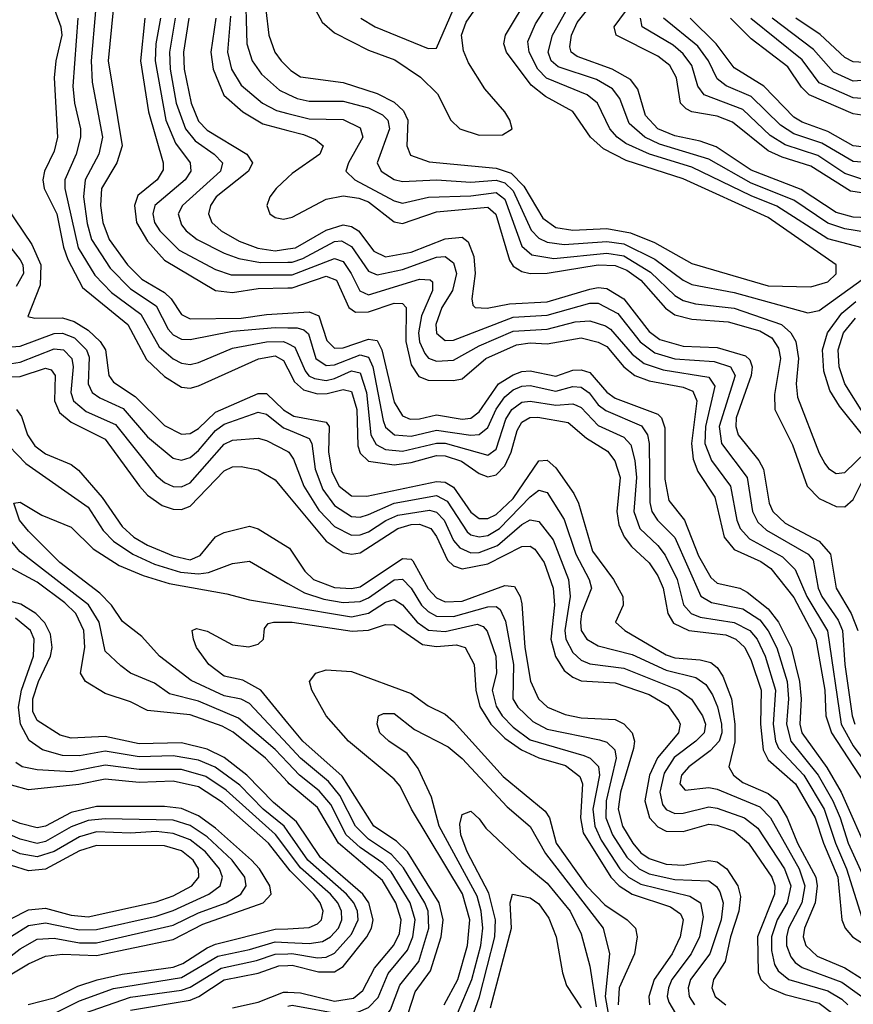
# Model space of a CAD drawing. Header units: inches. Extents: x 990535 to 1117859, y 769386 to 892122.
# Tile 854 of 1056: x 1049369 to 1051330, y 882311 to 884627. Entities that reach past the tile are written whole.
import ezdxf

# ---------------------------------------------------------------- set-up
doc = ezdxf.new("R2010")
doc.units = ezdxf.units.IN
doc.header["$MEASUREMENT"] = 0
doc.layers.add('B0848', color=7, linetype='Continuous')
doc.layers.add('B0858', color=7, linetype='Continuous')

msp = doc.modelspace()

# ---------------------------------------------------------------- linework, layer by layer
at = {"layer": 'B0848', "color": 5}
for points, elevation in [([(1050000, 884905.1), (1049963.9, 884830), (1049941.3, 884710), (1049955, 884590), (1049969.7, 884550), (1049984, 884530), (1050000, 884513.9)], 3680), ([(1049899.9, 884710), (1049903.2, 884570), (1049916, 884530), (1049938.1, 884498.1), (1049980.6, 884460.6), (1050000, 884451.5)], 3660), ([(1049445.2, 884665.2), (1049465.9, 884610), (1049468, 884590), (1049454.1, 884530), (1049450, 884490), (1049458.3, 884350), (1049450, 884317.3), (1049427.7, 884270), (1049423.9, 884250), (1049426.6, 884230), (1049456.7, 884170), (1049471.9, 884091.9), (1049482.3, 884062.3), (1049517.2, 883997.2), (1049623.2, 883910), (1049667.4, 883827.4), (1049710, 883787.5), (1049750, 883762.1), (1049770, 883759.9), (1049790, 883765.5), (1049931.2, 883828.8), (1049970, 883836.3), (1049990, 883825), (1050000, 883805.2)], 3420), ([(1049547.1, 884647.1), (1049537.5, 884530), (1049539.7, 884479.7), (1049564.3, 884350), (1049555.5, 884310), (1049522.9, 884250), (1049519.1, 884210), (1049527.5, 884147.5), (1049537.7, 884110), (1049582.1, 884042.1), (1049630, 883994), (1049690, 883953.8), (1049718.7, 883898.7), (1049730, 883885.4), (1049750, 883875.5), (1049770, 883874.7), (1049870, 883894), (1049970, 883902.6), (1050000, 883902.3)], 3460), ([(1049588.8, 884650), (1049577.4, 884530), (1049610.5, 884330), (1049597.5, 884290), (1049561.6, 884230), (1049559.2, 884190), (1049564.8, 884150), (1049579.6, 884110), (1049622.7, 884050), (1049656.2, 884016.2), (1049710, 883984.9), (1049725.6, 883970), (1049750, 883933.2), (1049770, 883923.1), (1049890, 883924.8), (1049950, 883933.4), (1050000, 883936.5)], 3480), ([(1049506.1, 884630), (1049494.5, 884470), (1049497.7, 884430), (1049512.4, 884370), (1049512.2, 884350), (1049501.8, 884310), (1049475.5, 884250), (1049475.3, 884230), (1049506.9, 884090), (1049545.9, 884025.9), (1049585.4, 883985.4), (1049654.2, 883934.2), (1049697.1, 883857.1), (1049730, 883828.9), (1049750, 883818.6), (1049770, 883816), (1049790, 883820.4), (1049870, 883854.4), (1049950, 883869.1), (1049990, 883870.2), (1050000, 883864.9)], 3440), ([(1049663.3, 884630), (1049653.2, 884530), (1049672, 884410), (1049706.5, 884290), (1049706.5, 884273.5), (1049692.9, 884250), (1049647.2, 884212.8), (1049639.4, 884190), (1049644.2, 884150), (1049670, 884105.9), (1049710, 884061), (1049830, 883989.7), (1049870, 883985.2), (1049930, 883994.4), (1050000, 883995.9)], 3520), ([(1049700, 884630), (1049689.5, 884570), (1049688, 884530), (1049713.3, 884390), (1049736, 884336), (1049770.1, 884290), (1049772, 884270), (1049758.7, 884250), (1049686.8, 884190), (1049682, 884170), (1049686.6, 884150), (1049699, 884130), (1049744.5, 884084.5), (1049830, 884039.3), (1049866.7, 884026.7), (1050000, 884026.3)], 3540), ([(1049734.5, 884630), (1049721.9, 884550), (1049723.5, 884510), (1049736.9, 884430), (1049758.8, 884370), (1049781.6, 884341.6), (1049826.7, 884310), (1049846.3, 884290), (1049841.6, 884270), (1049752.4, 884190), (1049741.9, 884170), (1049750, 884144.4), (1049761, 884130), (1049787, 884110), (1049850, 884077.5), (1049884.9, 884064.9), (1049935.9, 884055.9), (1050000, 884056.1)], 3560), ([(1049766.8, 884630), (1049754.3, 884550), (1049755.9, 884510), (1049772.6, 884430), (1049790, 884387.9), (1049810, 884366.5), (1049903.2, 884310), (1049916.4, 884290), (1049907.7, 884270), (1049831.7, 884210), (1049817.6, 884190), (1049813.1, 884170), (1049821.2, 884150), (1049843.1, 884130), (1049885.6, 884105.6), (1049929.5, 884089.5), (1049970, 884083.3), (1050000, 884087.5)], 3580), ([(1049830.7, 884630), (1049819.1, 884550), (1049824, 884510), (1049849.3, 884449.3), (1049894, 884410), (1049941.4, 884381.4), (1050000, 884366.2)], 3620), ([(1049865.4, 884634.6), (1049858.2, 884550), (1049867.6, 884510), (1049890, 884472.5), (1049940.7, 884430), (1049973.2, 884413.2), (1050000, 884406.3)], 3640), ([(1050000, 884255.7), (1049972.3, 884230), (1049957.9, 884210), (1049950.8, 884190), (1049957.9, 884170), (1049970, 884161.7), (1049990, 884157.8), (1050000, 884160)], 3620), ([(1049336.1, 884190), (1049398, 884098), (1049418.5, 884050), (1049417.6, 884002.4), (1049388.5, 883928.5), (1049404.5, 883924.5), (1049470, 883925.4), (1049497.2, 883917.2), (1049530, 883896.3), (1049558.1, 883870), (1049570.6, 883850.6), (1049579.1, 883790), (1049590, 883774.2), (1049640.5, 883740.5), (1049710, 883672.4), (1049750, 883652), (1049770, 883653.4), (1049790, 883665.3), (1049830, 883703.3), (1049930, 883747.4), (1049950, 883747.9), (1049990, 883709.4), (1050000, 883703.2)], 3380), ([(1049301.4, 884150), (1049370, 884062.1), (1049376.3, 884050), (1049377.8, 884030), (1049361, 883999)], 3360), ([(1049350, 883857.4), (1049370, 883858.5), (1049450, 883888.8), (1049470, 883889.7), (1049498.4, 883878.4), (1049526.5, 883850), (1049532.9, 883832.9), (1049530.3, 883770), (1049539.9, 883750), (1049557.4, 883737.4), (1049612.5, 883712.5), (1049670, 883646), (1049730, 883595.2), (1049750, 883591), (1049770, 883597.4), (1049790, 883613.8), (1049830, 883660.5), (1049850, 883675.6), (1049930, 883704), (1049950, 883698.6), (1049990, 883667.1), (1050000, 883662.9)], 3360), ([(1049350, 883818.5), (1049370, 883821.2), (1049450, 883852.8), (1049472.4, 883850), (1049491.8, 883830), (1049495, 883810), (1049489.1, 883750), (1049495.7, 883730), (1049525.3, 883705.3), (1049594.8, 883674.8), (1049690, 883554.5), (1049710, 883538), (1049730, 883529.2), (1049750, 883528.1), (1049770, 883537.5), (1049850, 883628.6), (1049870, 883637.6), (1049930, 883642.6), (1049950, 883637.3), (1050000, 883611)], 3340), ([(1049330, 883786.2), (1049370, 883787.2), (1049430, 883807.4), (1049443.3, 883803.3), (1049452.9, 883790), (1049451.3, 883730), (1049462.9, 883702.9), (1049490, 883679.9), (1049570, 883640.2), (1049650.9, 883530), (1049670, 883508.8), (1049704.6, 883484.6), (1049730, 883475.6), (1049750, 883474.9), (1049770, 883482.7), (1049850, 883565.9), (1049870, 883575.2), (1049890, 883576), (1049930, 883568), (1049970, 883544.5), (1050000, 883508.5)], 3320), ([(1049361.9, 883710), (1049373.3, 883693.3), (1049387.6, 883650), (1049404.6, 883624.6), (1049430, 883606), (1049490, 883580.5), (1049507.5, 883567.5), (1049563, 883503), (1049610, 883434.6), (1049637.6, 883410), (1049670, 883390.8), (1049730, 883365.5), (1049770, 883356.5), (1049793.5, 883366.5), (1049830, 883410.5), (1049850, 883420.8), (1049910, 883435.3), (1049930, 883429.4), (1050000, 883386.2)], 3280), ([(1049344.1, 883624.1), (1049383.2, 883583.2), (1049530, 883480.4), (1049565.8, 883425.8), (1049590, 883400), (1049635.3, 883370), (1049686.6, 883346.6), (1049747.4, 883327.4), (1049790, 883323.2), (1049813.4, 883326.6), (1049870, 883347.6), (1049910, 883353), (1050000, 883301.1)], 3260), ([(1050000, 882922.3), (1049910, 883018.7), (1049890, 883028.8), (1049850, 883037), (1049772.8, 883072.8), (1049697.9, 883130), (1049656.3, 883176.3), (1049611.3, 883211.3), (1049585.4, 883250), (1049557.8, 883277.8), (1049463.5, 883350), (1049390, 883423.9), (1049368.5, 883450), (1049355.3, 883490), (1049370, 883492.3), (1049421.3, 883461.3), (1049490, 883433.6), (1049542.1, 883382.1), (1049603.1, 883343.1), (1049659.4, 883319.4), (1049720.7, 883300.7), (1049856.7, 883276.7), (1049910, 883262.5), (1050000, 883247.6)], 3240), ([(1050000, 882878.9), (1049970, 882910.8), (1049884.2, 882984.2), (1049790, 883023.8), (1049721.3, 883041.3), (1049686.6, 883066.6), (1049629.7, 883089.7), (1049607.4, 883107.4), (1049570, 883141.7), (1049556, 883210), (1049530.7, 883250.7), (1049370, 883375.6), (1049350, 883399.2)], 3260), ([(1050000, 882833.3), (1049947.7, 882890), (1049871.3, 882951.3), (1049845.6, 882965.6), (1049770, 882991.7), (1049670, 883002.5), (1049630, 883022.8), (1049570, 883042.5), (1049523.8, 883070), (1049512, 883090), (1049522.5, 883150), (1049520.2, 883190), (1049501.5, 883230), (1049475.5, 883255.5), (1049410, 883304.1), (1049330, 883346.9)], 3280), ([(1050000, 882757.7), (1049965.9, 882785.9), (1049903.5, 882850), (1049850, 882891.7), (1049810, 882911.6), (1049750, 882926.3), (1049650, 882924), (1049570, 882941.4), (1049490, 882937), (1049464.3, 882944.3), (1049410, 882978.5), (1049400, 883000), (1049400, 883030), (1049413.1, 883070), (1049441.4, 883130), (1049445.6, 883150), (1049441.7, 883181.7), (1049428.3, 883208.3), (1049406.9, 883230), (1049372.1, 883252.1), (1049310, 883268.4)], 3320), ([(1050000, 882717.3), (1049991.1, 882730), (1049942.1, 882770), (1049886.6, 882826.6), (1049829.1, 882869.1), (1049790, 882885.6), (1049730, 882895.5), (1049650, 882892.9), (1049570, 882906.5), (1049510, 882895.7), (1049470, 882896.3), (1049423, 882910), (1049391.4, 882931.4), (1049371.4, 882970), (1049366.2, 883010), (1049373.4, 883050), (1049402, 883130), (1049403.1, 883170), (1049394.6, 883190), (1049359.5, 883219.5)], 3340), ([(1050000, 882972.6), (1049936.3, 883050), (1049893.7, 883073.7), (1049850, 883082.7), (1049814.2, 883110), (1049785.4, 883150), (1049778, 883170), (1049775.1, 883190), (1049785, 883195), (1049810, 883188.4), (1049870, 883156.9), (1049908, 883152), (1049930, 883158.2), (1049942.9, 883170), (1049944.9, 883195.1), (1049953.5, 883206.5), (1049966, 883210), (1050000, 883209.8)], 3220), ([(1050000, 882672.4), (1049971, 882711), (1049855.1, 882815.1), (1049806.9, 882846.9), (1049750, 882863.7), (1049650, 882863.1), (1049570, 882873.3), (1049490, 882857.8), (1049410, 882862.7), (1049375, 882870), (1049359.8, 882879.8)], 3360), ([(1050000, 882632.1), (1049954.6, 882690), (1049846, 882786.1), (1049790, 882822.4), (1049730, 882836.4), (1049650, 882833.1), (1049570, 882840.5), (1049508.1, 882828.1), (1049390, 882815.6), (1049350, 882826.4)], 3380), ([(1049261.1, 882330), (1049390, 882406.6), (1049430, 882424.7), (1049470, 882429.5), (1049550, 882426.3), (1049730, 882463.6), (1049799.9, 882500.1), (1049941.5, 882550), (1049960.6, 882570), (1049957.7, 882590), (1049933.1, 882630), (1049914.7, 882650), (1049830, 882725.2), (1049790, 882754.9), (1049750, 882771.4), (1049710, 882776.6), (1049550, 882776.7), (1049490, 882762.5), (1049430, 882730), (1049410, 882726.5), (1049370, 882736.3), (1049230, 882793)], 3420), ([(1049295.8, 882384.2), (1049370, 882442), (1049410, 882464.5), (1049450, 882467.2), (1049510, 882456.2), (1049550, 882455.7), (1049730, 882497.6), (1049790, 882526.8), (1049854.7, 882550), (1049889.6, 882570), (1049902.2, 882590), (1049899, 882610), (1049869.1, 882650), (1049810, 882705.5), (1049770, 882731.6), (1049730, 882744), (1049570, 882747.7), (1049530, 882743.8), (1049490, 882728.9), (1049430, 882693.8), (1049410, 882689.6), (1049370, 882699.7), (1049270, 882742.9)], 3440), ([(1049350, 882471.4), (1049390, 882496.9), (1049430, 882503.1), (1049510, 882486.7), (1049550, 882487), (1049690, 882518.8), (1049730, 882531.9), (1049814.3, 882570), (1049840.4, 882590), (1049845.9, 882610), (1049838.9, 882630), (1049806.1, 882670), (1049770, 882697.7), (1049730, 882713.3), (1049690, 882717.5), (1049630, 882714.1), (1049550, 882716.6), (1049510, 882705), (1049450, 882670.3), (1049410, 882657.8), (1049370, 882665.2), (1049284.2, 882704.2)], 3460), ([(1049348, 882512), (1049390, 882533.3), (1049430, 882537.2), (1049490, 882521.3), (1049530, 882517.4), (1049690, 882552.6), (1049730, 882566.2), (1049774, 882590), (1049790.2, 882610), (1049789.9, 882630), (1049777.5, 882650), (1049750, 882672), (1049710, 882683.8), (1049550, 882684.8), (1049510, 882672), (1049430, 882629.3), (1049390, 882625.3), (1049350, 882637.9)], 3480), ([(1049388.9, 882311.1), (1049450, 882326.4), (1049505.8, 882354.2), (1049551.1, 882368.9), (1049610, 882382.1), (1049730, 882398.9), (1049752.7, 882407.3), (1049810, 882444.5), (1049830, 882452.8), (1049970, 882487.8), (1050000, 882489.2)], 3380), ([(1049450.4, 882290), (1049510, 882319.6), (1049590, 882348.5), (1049750, 882374.3), (1049835.5, 882424.5), (1049910, 882440), (1049970, 882458.5), (1050000, 882457)], 3360), ([(1049519.3, 882290), (1049630, 882327.9), (1049750, 882344.3), (1049770, 882351.6), (1049843.3, 882396.7), (1049926, 882414), (1049970, 882429.6), (1050000, 882430.4)], 3340), ([(1049630, 882297.8), (1049770, 882320.7), (1049790.6, 882329.4), (1049850, 882368.7), (1049930, 882384.3), (1049978.5, 882401.5), (1050000, 882402.6)], 3320), ([(1049870, 882303.1), (1049930, 882316.4), (1049990, 882339.9), (1050000, 882339.6)], 3280)]:
    msp.add_lwpolyline(points, dxfattribs=dict(at, elevation=elevation))
at = {"layer": 'B0858', "color": 5}
for points, elevation in [([(1051399.3, 884159.3), (1051330, 884162.5), (1051290, 884172.8), (1051207.2, 884227.2), (1051090, 884272.8), (1051007.6, 884327.6), (1050970, 884340.7), (1050910, 884353.1), (1050870.3, 884370), (1050840.9, 884400.9), (1050823.3, 884463.3), (1050805.8, 884485.8), (1050762.6, 884510), (1050680.2, 884540.2), (1050666.2, 884550), (1050662.9, 884562.9), (1050667, 884590), (1050680.4, 884619.6), (1050752.2, 884710)], 3620), ([(1050000, 884513.9), (1050006.9, 884506.9), (1050030, 884492.1), (1050130, 884479), (1050210, 884453.2), (1050250, 884433), (1050272.2, 884412.2), (1050282.4, 884390), (1050279.7, 884330), (1050288.1, 884308.1), (1050332.2, 884292.2), (1050490, 884277.6), (1050525.5, 884265.5), (1050555, 884235), (1050599.9, 884159.9), (1050630, 884137.6), (1050670, 884131.8), (1050750, 884135.4), (1050805.6, 884125.6), (1050862.3, 884102.3), (1050950, 884053.6), (1051130, 884001.1), (1051230, 883998.6), (1051269.8, 884010), (1051290, 884028.7), (1051289.9, 884050), (1051130, 884161.2), (1050930, 884252.6), (1050795.4, 884295.4), (1050742.6, 884322.6), (1050712.1, 884350), (1050670.5, 884410.5), (1050606, 884446), (1050572.7, 884472.7), (1050514.4, 884550), (1050507.9, 884570), (1050512.3, 884590), (1050570, 884687.2)], 3680), ([(1051350, 884219.7), (1051323.7, 884223.7), (1051230, 884282.1), (1051162.9, 884302.9), (1051130, 884318.3), (1051045.8, 884385.8), (1051010, 884399.6), (1050950.2, 884410.2), (1050936.8, 884416.8), (1050923.4, 884430), (1050914.1, 884490), (1050898.6, 884518.6), (1050870, 884540.5), (1050772.5, 884590), (1050767.3, 884610), (1050836.2, 884703.8)], 3580), ([(1050065.2, 884650), (1050080.9, 884620.9), (1050110, 884595.7), (1050190, 884555.1), (1050251.8, 884531.8), (1050311.7, 884491.7), (1050352.3, 884452.3), (1050383.7, 884390), (1050404.2, 884370), (1050450, 884355.3), (1050504.5, 884355.5), (1050527.7, 884370), (1050522.4, 884390), (1050510.3, 884410), (1050463.6, 884463.6), (1050425.2, 884525.2), (1050413.3, 884553.3), (1050408.8, 884590), (1050419.3, 884620.7), (1050454.2, 884670)], 3720), ([(1051351.1, 884090), (1051270, 884111.6), (1051150, 884188.2), (1051090, 884212.3), (1050950, 884279.4), (1050850.5, 884310.5), (1050795.1, 884335.1), (1050774.3, 884350), (1050757.4, 884370), (1050728.4, 884430), (1050703.9, 884450), (1050608.7, 884488.7), (1050587.9, 884510), (1050567.3, 884550), (1050564.8, 884575.2), (1050582.8, 884617.2), (1050616.9, 884670)], 3660), ([(1050171.8, 884630), (1050205.1, 884610), (1050330, 884559), (1050350, 884559.3), (1050389.2, 884650)], 3740), ([(1051382.7, 884122.7), (1051310, 884134.8), (1051270, 884148.2), (1051190, 884202.4), (1051090, 884242.5), (1050990, 884298.3), (1050874.1, 884334.1), (1050839.8, 884350), (1050802.8, 884382.8), (1050781, 884441.1), (1050763.9, 884463.9), (1050726.1, 884486.1), (1050635.5, 884515.5), (1050619.4, 884530), (1050612.2, 884550), (1050622.8, 884590), (1050653.8, 884646.2)], 3640), ([(1051350, 884251.7), (1051310, 884264.6), (1051246.9, 884306.9), (1051170, 884332.1), (1051134.4, 884354.4), (1051070, 884415), (1050979.1, 884450), (1050964.3, 884470), (1050950, 884518.5), (1050930, 884546.5), (1050906.3, 884566.3), (1050833.5, 884610), (1050829.7, 884630)], 3560), ([(1051350, 884291.3), (1051330, 884293.3), (1051256.1, 884336.1), (1051190, 884358.1), (1051158.7, 884378.7), (1051090, 884445.7), (1051031.3, 884471.3), (1051010, 884487.3), (1050989.3, 884530), (1050964.4, 884564.4), (1050883.5, 884630)], 3540), ([(1051350, 884327.5), (1051330, 884329.6), (1051270, 884363.9), (1051210, 884385.6), (1051190, 884397.2), (1051119.9, 884470), (1051050, 884513), (1051007.6, 884570), (1050946.1, 884630)], 3520), ([(1051350, 884402.2), (1051330, 884405), (1051226.2, 884450), (1051208.1, 884468.1), (1051175.7, 884515.7), (1051090, 884581.6), (1051040.9, 884630)], 3480), ([(1051350, 884440.9), (1051330, 884443), (1051250, 884478.2), (1051210, 884531.9), (1051089.1, 884629.1)], 3460), ([(1051370, 884485.1), (1051330, 884481.9), (1051283.3, 884503.3), (1051236.5, 884556.5), (1051139.1, 884630)], 3440), ([(1051370, 884525.1), (1051330, 884527.5), (1051310, 884537.3), (1051252, 884592), (1051194.7, 884630)], 3420), ([(1050000, 884451.5), (1050021.5, 884441.5), (1050050, 884434.8), (1050130, 884435), (1050190, 884419.1), (1050222.7, 884402.7), (1050235.1, 884390), (1050238.7, 884370), (1050209.7, 884290), (1050219.7, 884270), (1050250, 884250.7), (1050270, 884246.2), (1050350, 884249.7), (1050430, 884244.7), (1050490, 884249.3), (1050510, 884243.2), (1050530, 884224.4), (1050572, 884132), (1050590, 884112.6), (1050610, 884103.4), (1050650, 884098.1), (1050750, 884105.3), (1050790, 884099.8), (1050863.6, 884063.6), (1050930, 884013.8), (1050950, 884004.2), (1051050, 883984.8), (1051223, 883937), (1051250, 883943), (1051370.2, 884030)], 3660), ([(1050000, 884406.3), (1050050, 884393.4), (1050130, 884392), (1050170, 884372.3), (1050176.5, 884350), (1050142.9, 884290), (1050136.6, 884270), (1050157.3, 884250), (1050250, 884200.9), (1050270, 884194.9), (1050330.5, 884209.5), (1050430, 884212.6), (1050490, 884219.9), (1050510, 884204.4), (1050550, 884094.1), (1050573.5, 884073.5), (1050625.4, 884065.4), (1050750, 884077.8), (1050790, 884070.9), (1050853.2, 884033.2), (1050910, 883978.4), (1050930, 883966.1), (1050958.5, 883958.5), (1051050, 883948.1), (1051160.8, 883910), (1051183.4, 883890), (1051194.7, 883870), (1051201.4, 883830), (1051195.7, 883770), (1051199, 883739), (1051250, 883607.2), (1051263.1, 883583.1), (1051271.6, 883571.6), (1051290, 883559.4), (1051310, 883562), (1051359.4, 883610)], 3640), ([(1050000, 884366.2), (1050036.8, 884356.8), (1050064.8, 884344.8), (1050082.7, 884330), (1050075.3, 884310), (1050010, 884264.9), (1050000, 884255.7)], 3620), ([(1050000, 884160), (1050010, 884162.1), (1050090, 884204.5), (1050130, 884212), (1050166.7, 884206.7), (1050190, 884197.9), (1050250, 884151), (1050270, 884147.4), (1050350, 884174.8), (1050470, 884186), (1050489.1, 884169.1), (1050521.1, 884061.1), (1050530, 884046.9), (1050550, 884034.4), (1050570, 884029.6), (1050610, 884030.2), (1050730, 884050.4), (1050770, 884048.9), (1050797.5, 884037.5), (1050830, 884014.1), (1050888.5, 883948.5), (1050910, 883932.8), (1050950, 883922.3), (1051036.1, 883916.1), (1051110, 883895.3), (1051138.4, 883878.4), (1051154.3, 883854.3), (1051158.7, 883830), (1051144.9, 883744.9), (1051145.2, 883710), (1051187.2, 883627.2), (1051221.5, 883530), (1051250, 883500.7), (1051290, 883482), (1051310, 883480.8), (1051330, 883498.1), (1051355.7, 883550)], 3620), ([(1050000, 884087.5), (1050018, 884090), (1050090, 884132), (1050130, 884143.8), (1050150, 884140.3), (1050166.1, 884130), (1050202.4, 884082.4), (1050230, 884069), (1050290, 884079.7), (1050370, 884111.4), (1050410, 884115), (1050424.4, 884104.4), (1050437.8, 884070), (1050440.9, 884030), (1050432.8, 883970), (1050435.2, 883955.2), (1050440.9, 883950), (1050468.6, 883948.6), (1050521.6, 883958.4), (1050610, 883963.2), (1050710, 883993.1), (1050730, 883996.9), (1050750, 883994.7), (1050790, 883970), (1050850, 883893.4), (1050874.7, 883874.7), (1050930, 883858.9), (1051010, 883855.8), (1051076.2, 883836.2), (1051086.7, 883826.7), (1051092.1, 883810), (1051089.7, 883790), (1051054.7, 883690), (1051053.7, 883670), (1051059.1, 883650), (1051107.9, 883590), (1051118.5, 883570), (1051131.9, 883490), (1051140.6, 883470), (1051170, 883443), (1051250, 883400.3), (1051276.6, 883370), (1051289.6, 883290), (1051325.1, 883230), (1051340.9, 883190)], 3580), ([(1050000, 884056.1), (1050010, 884056.1), (1050035.3, 884064.7), (1050110, 884105.2), (1050126.2, 884106.2), (1050150, 884093.6), (1050190, 884035.1), (1050210, 884026.4), (1050270, 884039.4), (1050350, 884068.3), (1050370, 884069.7), (1050390, 884054.6), (1050396.9, 884030), (1050386.9, 883990), (1050362.3, 883950), (1050347.7, 883910), (1050350, 883889.1), (1050370, 883872.5), (1050390, 883873.3), (1050530, 883927), (1050610, 883931.5), (1050710, 883960.1), (1050730, 883959.9), (1050775.9, 883935.9), (1050828.8, 883868.8), (1050863.4, 883843.4), (1050910, 883829.4), (1051003.1, 883823.1), (1051041.1, 883810), (1051052.5, 883790), (1051014.9, 883670), (1051019.9, 883630), (1051080.6, 883550), (1051093.1, 883470), (1051105.2, 883445.2), (1051126.1, 883426.1), (1051224.1, 883370), (1051235.7, 883355.7), (1051247.3, 883290), (1051256.2, 883270), (1051294.4, 883214.4), (1051304.3, 883190), (1051310, 883110), (1051327.1, 882990), (1051333.6, 882970)], 3560), ([(1050000, 884026.3), (1050010, 884026.3), (1050110, 884065.4), (1050130, 884057.8), (1050149.2, 884030), (1050169, 883989), (1050190, 883979.2), (1050310, 884016.2), (1050334.9, 884014.9), (1050340.1, 884010), (1050340.1, 883990), (1050314.1, 883930), (1050307.6, 883890), (1050310, 883868.8), (1050321.9, 883841.9), (1050331, 883831), (1050350, 883823.3), (1050390, 883826), (1050450, 883859.8), (1050530, 883894.5), (1050610, 883898.9), (1050676.1, 883916.1), (1050710, 883918.5), (1050747, 883907), (1050759, 883898.9), (1050810, 883839.9), (1050838.3, 883818.3), (1050883.1, 883803.1), (1050990, 883785.9), (1051004.7, 883764.7), (1050982.6, 883670), (1050980.9, 883630), (1050996.4, 883590), (1051041.6, 883530), (1051055.8, 883450), (1051063.8, 883430), (1051085.7, 883405.7), (1051163.9, 883363.9), (1051193.6, 883333.6), (1051220.9, 883270), (1051269.6, 883189.6), (1051301.3, 882970), (1051330, 882918.9), (1051410, 882811.8)], 3540), ([(1050000, 883995.9), (1050010, 883996.1), (1050090, 884023.3), (1050114.4, 884014.4), (1050143.3, 883950), (1050159, 883939), (1050190, 883939.3), (1050250, 883960.2), (1050270, 883959.4), (1050278, 883950), (1050277.5, 883870), (1050290, 883815), (1050307.9, 883787.9), (1050330, 883779.1), (1050390, 883778), (1050410, 883781.7), (1050465.7, 883830), (1050537.8, 883862.2), (1050570, 883866.7), (1050610, 883864.2), (1050690, 883878.3), (1050730, 883868.6), (1050750, 883858.1), (1050790.5, 883810.5), (1050816.1, 883790), (1050850, 883777.4), (1050930, 883762.4), (1050952.8, 883752.8), (1050962, 883730), (1050949.2, 883630), (1050953.3, 883593.3), (1050964.4, 883564.4), (1051004, 883504), (1051026.5, 883410), (1051050, 883380.8), (1051112.4, 883352.4), (1051136, 883336), (1051190, 883267.8), (1051242.2, 883170), (1051263.1, 883050), (1051265.3, 882990), (1051278.8, 882950), (1051356.9, 882830)], 3520), ([(1051351.4, 883650), (1051298, 883718), (1051274.9, 883754.9), (1051260.4, 883800.4), (1051257.5, 883850), (1051269.4, 883890), (1051303.5, 883936.5), (1051336.1, 883963.9)], 3640), ([(1050000, 883936.5), (1050050, 883939.6), (1050073, 883930), (1050092, 883872), (1050110, 883854.5), (1050130, 883854.9), (1050190, 883875.5), (1050210, 883872.2), (1050221.2, 883850), (1050250, 883727.5), (1050270, 883695.1), (1050287.6, 883687.6), (1050310, 883687.9), (1050350, 883697.1), (1050410, 883687.5), (1050430, 883689.6), (1050450, 883704.1), (1050495.4, 883770), (1050530, 883791.2), (1050550, 883799.4), (1050570, 883801.1), (1050630, 883788.3), (1050670, 883802.1), (1050690, 883803), (1050710, 883796.6), (1050750, 883751.1), (1050770, 883736.8), (1050870, 883698.8), (1050879.2, 883690), (1050887, 883667), (1050886.5, 883546.5), (1050896.3, 883496.3), (1050933.3, 883450), (1050965.7, 883365.7), (1050994.8, 883314.8), (1051010, 883301.7), (1051063.2, 883290), (1051080.8, 883280.8), (1051130, 883241.5), (1051153.9, 883210), (1051184.1, 883150), (1051203.5, 883070), (1051207.1, 883030), (1051204.4, 882970), (1051209.4, 882950), (1051268.1, 882868.1), (1051301.8, 882810), (1051370, 882656.7)], 3480), ([(1051356.6, 883696.6), (1051310.2, 883770), (1051296.5, 883810), (1051294.4, 883850), (1051307, 883890), (1051335.4, 883924.6)], 3620), ([(1050000, 883902.3), (1050022.2, 883902.2), (1050037.4, 883897.4), (1050048.2, 883888.2), (1050066.1, 883830), (1050090, 883813.8), (1050110, 883814.8), (1050170, 883838.2), (1050190, 883833), (1050200, 883810), (1050224.4, 883684.4), (1050230, 883668.6), (1050250.6, 883650.6), (1050290, 883647.3), (1050350, 883661.3), (1050430, 883649.9), (1050450, 883650.8), (1050470, 883667.4), (1050490, 883710.7), (1050510, 883740), (1050530, 883755.9), (1050550, 883764.7), (1050570, 883766.4), (1050630, 883753.1), (1050670, 883764), (1050690, 883762.3), (1050708.9, 883748.9), (1050730, 883721.2), (1050747.7, 883707.7), (1050831.6, 883671.6), (1050846, 883650), (1050850.2, 883630.2), (1050851.4, 883491.4), (1050856.1, 883470), (1050869.2, 883450), (1050910, 883409.2), (1050971.1, 883271.1), (1050996.5, 883256.5), (1051070, 883241.3), (1051110, 883215.2), (1051129.9, 883189.9), (1051150.1, 883149.9), (1051174.4, 883070), (1051177.9, 883030), (1051172.9, 882970), (1051182.9, 882930), (1051247.7, 882850), (1051281.6, 882790), (1051299.5, 882750), (1051318.2, 882690), (1051372.1, 882572.1)], 3460), ([(1050000, 883864.9), (1050016.3, 883856.3), (1050040.5, 883800.5), (1050049.4, 883789.4), (1050062.9, 883782.9), (1050090, 883778.5), (1050110, 883782.5), (1050150, 883800.5), (1050170, 883796.4), (1050184.7, 883750), (1050195.4, 883650), (1050207.8, 883627.8), (1050230, 883615.8), (1050270, 883612.3), (1050350, 883630.8), (1050370, 883630.9), (1050470, 883602.8), (1050490, 883616.5), (1050513.1, 883686.9), (1050526.5, 883710), (1050550, 883726.9), (1050570, 883729.5), (1050630, 883720), (1050670, 883723), (1050679.4, 883719.4), (1050690, 883714.7), (1050730, 883672.2), (1050790, 883645.1), (1050806.5, 883626.5), (1050816.3, 883590), (1050820, 883550), (1050813.6, 883470), (1050827.8, 883430), (1050870.1, 883390), (1050887.3, 883367.3), (1050915.4, 883310), (1050930.7, 883250.7), (1050948.7, 883230), (1050970, 883221.8), (1051050, 883209.5), (1051086.5, 883190), (1051104, 883170), (1051122.4, 883130), (1051147.1, 883050), (1051141.9, 882970), (1051147.2, 882930), (1051153.8, 882913.8), (1051213.7, 882850), (1051261.5, 882770), (1051288.3, 882690), (1051314.4, 882630), (1051350, 882515.8)], 3440), ([(1050000, 883805.2), (1050015.2, 883775.2), (1050036.4, 883756.4), (1050070, 883746.9), (1050092.7, 883747.3), (1050130, 883756.7), (1050150, 883751.9), (1050161.9, 883710), (1050164.3, 883624.3), (1050170, 883607.1), (1050190, 883588.5), (1050250, 883580), (1050290, 883585.5), (1050350, 883601.5), (1050370, 883601.4), (1050408.7, 883588.7), (1050450, 883559.1), (1050470, 883551.3), (1050490, 883556.7), (1050510, 883577.4), (1050525.6, 883610), (1050539.2, 883660.8), (1050550, 883680.2), (1050569.1, 883690.9), (1050588, 883692), (1050659.4, 883679.4), (1050702.7, 883642.7), (1050751.7, 883611.7), (1050769, 883589), (1050781.4, 883550), (1050774.2, 883470), (1050778.7, 883438.7), (1050790.7, 883410.7), (1050808, 883388), (1050849.7, 883349.7), (1050870, 883319.1), (1050883.2, 883290), (1050893.9, 883230), (1050907.4, 883207.4), (1050943, 883190), (1051030, 883180.3), (1051053.8, 883170), (1051074.8, 883150), (1051090, 883119.4), (1051113.2, 883050), (1051111.7, 882970), (1051118.3, 882910), (1051130, 882886.1), (1051194, 882830), (1051240.3, 882750), (1051259.6, 882690), (1051294, 882610), (1051303.5, 882510), (1051310.6, 882490.6), (1051328.5, 882470), (1051370, 882443.2)], 3420), ([(1050000, 883703.2), (1050014.4, 883694.4), (1050090, 883680.2), (1050097.5, 883670), (1050095.5, 883610), (1050103.2, 883563.2), (1050121, 883530), (1050150, 883507.2), (1050185.8, 883505.8), (1050350, 883540.8), (1050370, 883539.1), (1050390, 883527.2), (1050430, 883468.9), (1050450, 883454), (1050470, 883453.5), (1050490, 883462.9), (1050530, 883500.8), (1050590, 883589.3), (1050610, 883590.9), (1050630, 883572.8), (1050672.8, 883512.8), (1050683.9, 883490), (1050716.6, 883376.6), (1050765.8, 883310), (1050787.7, 883270), (1050788.4, 883250), (1050771, 883210), (1050792.4, 883190), (1050890, 883132.8), (1050910, 883126.2), (1050970, 883121.7), (1050994.9, 883114.9), (1051010, 883103.3), (1051022.9, 883082.9), (1051043.9, 883030), (1051051.1, 882970), (1051051.2, 882928.8), (1051037, 882870), (1051048.3, 882850), (1051070, 882832.7), (1051130, 882806.9), (1051150.2, 882790.2), (1051174.3, 882750), (1051199, 882690), (1051242.1, 882610), (1051245.3, 882590), (1051240.1, 882550), (1051215.2, 882490), (1051212.3, 882470), (1051218.2, 882450), (1051244.7, 882424.7), (1051310, 882397.3), (1051370, 882359.5)], 3380), ([(1050000, 883662.9), (1050050, 883642), (1050056.4, 883630), (1050064.4, 883570), (1050082.1, 883522.1), (1050110, 883484.3), (1050150, 883458.5), (1050170, 883457.1), (1050190, 883463.2), (1050250.1, 883489.9), (1050350, 883507.5), (1050374.6, 883494.6), (1050422, 883422), (1050430, 883415.3), (1050450, 883410.2), (1050470, 883414), (1050498.2, 883430), (1050570, 883504.8), (1050590, 883520.2), (1050610, 883514.8), (1050650, 883451.2), (1050677.1, 883370), (1050708.7, 883310), (1050714.2, 883290), (1050690.8, 883230), (1050688, 883210), (1050690.3, 883190), (1050703.1, 883170), (1050730, 883154.5), (1050810, 883134.2), (1050890, 883097.1), (1050959.8, 883079.8), (1050983, 883063), (1050998.9, 883038.9), (1051011, 883011), (1051020.4, 882970), (1051020.6, 882950), (1051014.3, 882930), (1050993, 882907), (1050942.9, 882870), (1050925.7, 882850), (1050921.7, 882830), (1050934.6, 882814.6), (1050990, 882821.1), (1051010, 882817.3), (1051110, 882775.9), (1051135.7, 882750), (1051203, 882630), (1051215.8, 882590), (1051209.2, 882550), (1051177.3, 882490), (1051172.7, 882470), (1051173.3, 882450), (1051183.3, 882423.3), (1051193, 882410), (1051210, 882398), (1051303.1, 882363.1), (1051370, 882315.8)], 3360), ([(1050000, 883611), (1050001.9, 883610), (1050013.3, 883593.3), (1050037.9, 883530), (1050073.1, 883473.1), (1050110, 883434.6), (1050150, 883414.4), (1050170, 883415), (1050190, 883422.6), (1050230.6, 883449.3), (1050258.3, 883461.7), (1050333, 883473), (1050350, 883468.7), (1050367.8, 883450), (1050390, 883402.2), (1050404.4, 883384.4), (1050430, 883373.2), (1050450, 883373.4), (1050493, 883390), (1050550, 883439.6), (1050570, 883450.3), (1050590, 883446.9), (1050623.7, 883403.7), (1050660.2, 883310), (1050664.2, 883270), (1050651.8, 883190), (1050654.2, 883170), (1050670, 883138.3), (1050690, 883120.3), (1050710, 883112.1), (1050790, 883101.9), (1050919.6, 883050), (1050949.1, 883029.1), (1050975.5, 882990), (1050982.5, 882970), (1050979, 882950), (1050959.7, 882930), (1050908.7, 882891.3), (1050884.8, 882855.2), (1050874.9, 882810), (1050881.5, 882781.5), (1050890, 882769.2), (1050910, 882760.2), (1050930, 882760.4), (1050990, 882775.4), (1051010, 882772.4), (1051074.5, 882750), (1051105.8, 882725.9), (1051168.3, 882630), (1051183.1, 882590), (1051174.7, 882550), (1051150.8, 882510), (1051137.4, 882470), (1051137.5, 882437.5), (1051145.1, 882405.1), (1051153.2, 882390), (1051178.7, 882370), (1051270, 882343), (1051303.3, 882323.3), (1051317, 882310)], 3340), ([(1050000, 883508.5), (1050090, 883400.5), (1050130, 883373.5), (1050150, 883369.8), (1050170, 883373), (1050258.7, 883430), (1050290, 883439.4), (1050310, 883440.2), (1050336.5, 883430), (1050350, 883411.2), (1050375.7, 883355.7), (1050390, 883342), (1050410, 883335.4), (1050470, 883346.7), (1050550, 883388), (1050570, 883388.7), (1050581.3, 883381.3), (1050603.2, 883350), (1050623.9, 883290), (1050627.2, 883250), (1050618.9, 883170), (1050629.2, 883129.2), (1050650, 883096.4), (1050670, 883080.5), (1050690, 883072.3), (1050770, 883067.6), (1050850, 883040.2), (1050894.1, 883014.1), (1050918.8, 882978.8), (1050922.6, 882970), (1050918.6, 882950), (1050869.3, 882890.7), (1050850.6, 882850), (1050840, 882790), (1050850.5, 882750), (1050870, 882728.3), (1050890, 882718.1), (1050930, 882717.7), (1050990, 882734.8), (1051010, 882732.6), (1051050, 882718.4), (1051083.5, 882690), (1051138.7, 882610), (1051145.5, 882590), (1051144.7, 882570), (1051104.8, 882470), (1051106.2, 882386.2), (1051112.3, 882370), (1051132.9, 882350), (1051170, 882334.6), (1051250, 882314.3), (1051281.6, 882290)], 3320), ([(1050000, 883386.2), (1050003.8, 883383.8), (1050039.9, 883330), (1050060.2, 883310), (1050110, 883291.1), (1050150, 883288.7), (1050170, 883293.3), (1050270, 883359.5), (1050290, 883358.3), (1050294.3, 883354.3), (1050330, 883288.5), (1050350, 883266.8), (1050370, 883257.5), (1050410, 883259.1), (1050510, 883296), (1050533.4, 883293.4), (1050546.5, 883270), (1050550, 883252.7), (1050557.1, 883150), (1050571, 883071), (1050589.7, 883030), (1050610.4, 883010.4), (1050652.5, 882992.5), (1050690, 882985.1), (1050770, 882981), (1050790.6, 882970.6), (1050809.8, 882949.8), (1050815.2, 882930), (1050812.7, 882912.7), (1050782.8, 882810), (1050777.3, 882770), (1050787.3, 882730), (1050811.2, 882690), (1050830, 882667.9), (1050850, 882653.8), (1050890, 882641), (1050930, 882638.4), (1050990, 882649.6), (1051010, 882646), (1051032.8, 882630), (1051058.3, 882590), (1051064.8, 882564.8), (1051061.1, 882530), (1051040.9, 882470), (1051028.3, 882411.7), (1051001.2, 882370), (1050997, 882350), (1051005.2, 882330), (1051030.4, 882310.4)], 3280), ([(1050000, 883301.1), (1050038.8, 883278.8), (1050084.2, 883264.2), (1050130, 883256.1), (1050170, 883258.8), (1050190, 883267.4), (1050250, 883309.4), (1050270, 883311.1), (1050290, 883290.1), (1050314.6, 883250), (1050330, 883234.8), (1050350, 883224.1), (1050390, 883223.1), (1050470, 883246), (1050490, 883246.9), (1050499.7, 883239.7), (1050512.3, 883212.3), (1050530.7, 883110), (1050529, 883030), (1050540.8, 883010), (1050576.6, 882976.6), (1050610, 882958.2), (1050733.4, 882933.4), (1050750, 882927.6), (1050769.1, 882910), (1050772, 882890), (1050748.4, 882790), (1050748.3, 882750), (1050763.8, 882710), (1050797.5, 882657.5), (1050826.1, 882630), (1050850, 882618.4), (1050910, 882604.6), (1050990, 882601.4), (1051008.4, 882588.4), (1051016, 882576), (1051023.9, 882550), (1051019.3, 882510), (1050992.9, 882430), (1050946.9, 882370), (1050941.8, 882350), (1050943.8, 882330), (1050956.3, 882310)], 3260), ([(1050000, 883247.6), (1050150, 883222.7), (1050190, 883231), (1050230, 883256.6), (1050250, 883263.1), (1050270, 883250.4), (1050303.8, 883210), (1050330.7, 883190.7), (1050370, 883187.9), (1050445.3, 883205.3), (1050459.7, 883199.7), (1050469.1, 883189.1), (1050489.1, 883130), (1050490.7, 883090), (1050480.9, 883050), (1050490, 883012.2), (1050504.4, 882990), (1050530, 882963), (1050570, 882933.4), (1050696.5, 882896.5), (1050711, 882890), (1050730.7, 882870.7), (1050733.1, 882850), (1050717.4, 882770), (1050721.8, 882730), (1050737.3, 882697.3), (1050781.1, 882630), (1050801, 882610), (1050830, 882593.5), (1050945.6, 882565.6), (1050970.4, 882550), (1050977, 882517), (1050967.9, 882470), (1050948.5, 882430), (1050903.6, 882370), (1050895.2, 882350), (1050892.5, 882330), (1050896, 882316), (1050911.9, 882290)], 3240), ([(1050000, 883209.8), (1050010.3, 883209.7), (1050151.5, 883188.5), (1050189.3, 883190.7), (1050230, 883204.8), (1050250, 883203.7), (1050317, 883157), (1050350, 883152.6), (1050396.6, 883156.6), (1050417.2, 883150), (1050438.6, 883110), (1050442.4, 883050), (1050451.8, 883011.8), (1050477.6, 882970), (1050510, 882937.5), (1050549.8, 882909.8), (1050590, 882890.7), (1050652.8, 882872.8), (1050686.7, 882846.7), (1050692.7, 882830), (1050688.2, 882750), (1050694.6, 882714.6), (1050759.8, 882610), (1050779.2, 882590), (1050810, 882570.7), (1050900.3, 882540.3), (1050923.7, 882523.7), (1050929.5, 882510), (1050923.2, 882470), (1050903.8, 882430), (1050862, 882370), (1050849.3, 882330), (1050850.5, 882310)], 3220), ([(1050367.5, 882310), (1050400, 882370), (1050422.2, 882450), (1050428.1, 882510), (1050411, 882571), (1050290.5, 882770), (1050264.1, 882824.1), (1050250, 882840.5), (1050142.4, 882930), (1050090.4, 882990), (1050056, 883050), (1050051.2, 883070), (1050065.8, 883090), (1050090, 883098), (1050150, 883093.6), (1050290, 883042.5), (1050330, 883013.4), (1050370, 882993.5), (1050390, 882976.2), (1050506.7, 882846.7), (1050605.4, 882765.4), (1050615.4, 882750), (1050631.4, 882690), (1050702.5, 882590), (1050745.6, 882545.6), (1050798, 882510), (1050817.6, 882490), (1050821.8, 882470), (1050815.3, 882430), (1050779.7, 882350), (1050776.9, 882310)], 3180), ([(1050399.1, 882290), (1050432.9, 882370), (1050453.6, 882450), (1050458.8, 882490), (1050455, 882530), (1050445.6, 882565.6), (1050355.6, 882730), (1050338.1, 882798.1), (1050306.2, 882866.2), (1050280.9, 882900.9), (1050237.4, 882930), (1050216.2, 882950), (1050209.8, 882970), (1050212.8, 882990), (1050225.1, 882994.9), (1050250, 882994.9), (1050297.7, 882957.7), (1050376.9, 882916.9), (1050410, 882889), (1050515.8, 882775.8), (1050570, 882729.1), (1050605.9, 882665.9), (1050741.3, 882490), (1050756.2, 882430), (1050746, 882330), (1050753.2, 882290)], 3160), ([(1050000, 882212.7), (1050010.3, 882229.7), (1050030, 882243.9), (1050050, 882245.9), (1050110, 882227.5), (1050150, 882225.7), (1050230, 882247.9), (1050268.8, 882270), (1050282.9, 882290), (1050299.2, 882340.8), (1050335.4, 882390), (1050360.6, 882470), (1050365.3, 882510), (1050355.7, 882550), (1050281.5, 882670), (1050255.2, 882695.2), (1050202.1, 882730), (1050127.5, 882847.5), (1050035.1, 882930), (1050000, 882972.6)], 3220), ([(1050000, 882271.5), (1050010, 882276.1), (1050050, 882275.9), (1050130, 882256), (1050170, 882260.9), (1050210, 882273.4), (1050232.7, 882287.3), (1050241.7, 882298.3), (1050263.4, 882356.6), (1050307.9, 882412.1), (1050331.3, 882490), (1050330, 882530), (1050322, 882550), (1050271.9, 882631.9), (1050243.9, 882663.9), (1050190, 882699.7), (1050159.1, 882730), (1050122.2, 882802.2), (1050095.2, 882835.2), (1050030, 882890.2), (1050000, 882922.3)], 3240), ([(1050000, 882306.8), (1050010, 882309.7), (1050130, 882287.5), (1050166.4, 882293.6), (1050190, 882303.7), (1050212.6, 882327.4), (1050235.9, 882384.1), (1050281.4, 882438.6), (1050294.1, 882470), (1050299.4, 882510), (1050287.3, 882550), (1050242.8, 882622.8), (1050223.1, 882643.1), (1050170, 882680.3), (1050137.1, 882710), (1050100.8, 882780.8), (1050073.6, 882813.6), (1050027.1, 882850), (1050000, 882878.9)], 3260), ([(1050000, 882339.6), (1050030, 882338.6), (1050110, 882319.1), (1050154, 882326), (1050176.3, 882343.7), (1050203.8, 882396.2), (1050249.4, 882450.6), (1050262.4, 882477.6), (1050266.7, 882510), (1050254, 882550), (1050222.5, 882602.5), (1050118.7, 882690), (1050070, 882774.3), (1050003, 882830), (1050000, 882833.3)], 3280), ([(1050419.4, 882240.6), (1050451.1, 882328.9), (1050487.2, 882470), (1050488.7, 882510), (1050472.9, 882572.9), (1050421.5, 882670), (1050406.9, 882710), (1050404.7, 882735.3), (1050410, 882758), (1050430, 882765.6), (1050450, 882747.8), (1050465.7, 882725.7), (1050550, 882645.8), (1050610, 882596.3), (1050664, 882530), (1050690, 882476.9), (1050710, 882401.3), (1050725.3, 882305.3)], 3140), ([(1050000, 882402.6), (1050010, 882403.1), (1050072.4, 882387.6), (1050110, 882387.7), (1050130, 882400.6), (1050185.6, 882470), (1050196.9, 882490), (1050200.6, 882510), (1050190.6, 882550), (1050176.5, 882570), (1050076.4, 882656.4), (1050020.6, 882740.6), (1050000, 882757.7)], 3320), ([(1050000, 882430.4), (1050009.4, 882430.6), (1050070, 882420.5), (1050090, 882421.8), (1050110, 882431.6), (1050150, 882476.4), (1050165.5, 882510), (1050164, 882530), (1050154.9, 882550), (1050138.3, 882570), (1050046.7, 882650), (1050000, 882717.3)], 3340), ([(1050000, 882457), (1050050, 882454.4), (1050081.2, 882458.8), (1050100.5, 882470), (1050118.7, 882490), (1050127.2, 882510), (1050126.3, 882530), (1050117.3, 882550), (1050100.4, 882570), (1050030, 882632.5), (1050000, 882672.4)], 3360), ([(1050000, 882489.2), (1050050, 882491.6), (1050070, 882500.2), (1050079.3, 882510), (1050082.9, 882530), (1050075.7, 882550), (1050060, 882570), (1050005.3, 882625.3), (1050000, 882632.1)], 3380), ([(1050476.7, 882303.3), (1050525.8, 882490), (1050522.6, 882550), (1050528.1, 882570), (1050570, 882562), (1050590, 882547.9), (1050614.1, 882514.1), (1050630.9, 882470), (1050645.7, 882385.7), (1050655.7, 882355.7), (1050690, 882303.2)], 3120)]:
    msp.add_lwpolyline(points, dxfattribs=dict(at, elevation=elevation))

doc.saveas('drawing.dxf')
